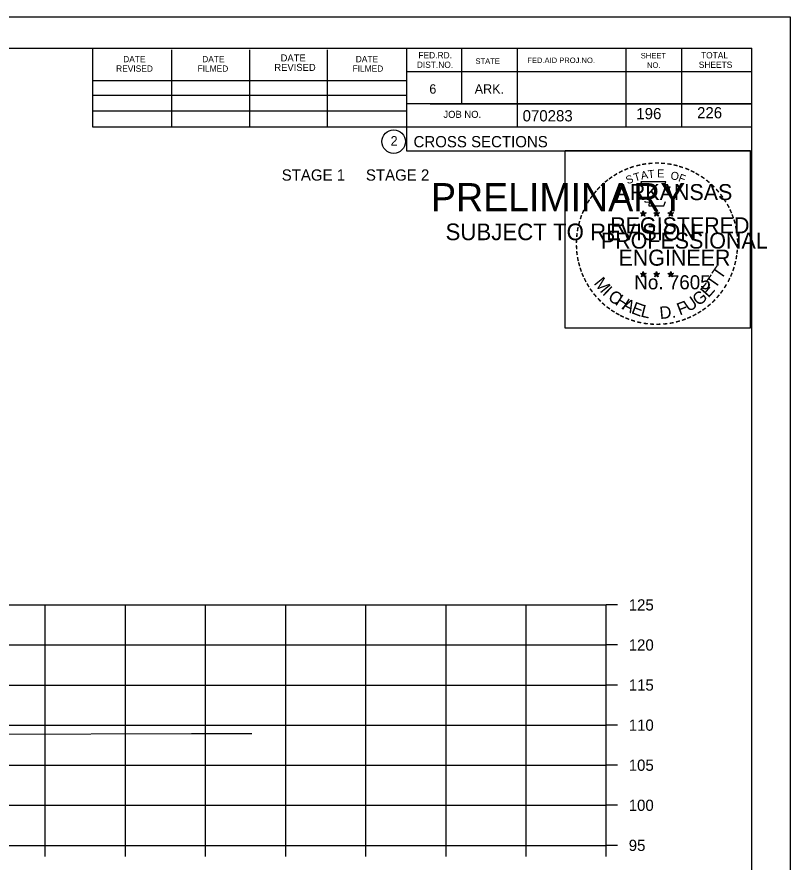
# Model space of a CAD drawing. Extents: x 1175611 to 1176402, y -433344 to -416213.
# Drawn here: x 1175847.4 to 1175943.9, y -422782.1 to -422676.6 of the extents above; entities that cross this region are included whole.
import ezdxf

# ---------------------------------------------------------------- set-up
doc = ezdxf.new("R2010")
doc.units = 0
for name, color, linetype in [('Default', 7, 'Continuous'), ('R_Axis', 7, 'Continuous'), ('R_Axis Annot', 7, 'Continuous'), ('R_Border', 7, 'Continuous'), ('R_Border Notes', 7, 'Continuous'), ('R_Border PE', 7, 'Continuous'), ('R_Border Prem', 7, 'Continuous'), ('R_Exist Surface', 7, 'Continuous'), ('R_Grid', 7, 'Continuous'), ('R_No Plot', 7, 'Continuous')]:
    doc.layers.add(name, color=color, linetype=linetype)

msp = doc.modelspace()

# ---------------------------------------------------------------- linework, layer by layer
at = {"layer": 'R_Axis'}
for p, q in [((1175920.97, -422779.99), (1175920.97, -422749.99)), ((1175922.37, -422749.99), (1175920.97, -422749.99)), ((1175922.37, -422754.99), (1175920.97, -422754.99)), ((1175922.37, -422759.99), (1175920.97, -422759.99)), ((1175922.37, -422764.99), (1175920.97, -422764.99)), ((1175922.37, -422769.99), (1175920.97, -422769.99)), ((1175922.37, -422774.99), (1175920.97, -422774.99)), ((1175640.97, -422779.99), (1175920.97, -422779.99)), ((1175850.97, -422781.39), (1175850.97, -422779.99)), ((1175860.97, -422781.39), (1175860.97, -422779.99)), ((1175870.97, -422781.39), (1175870.97, -422779.99)), ((1175880.97, -422781.39), (1175880.97, -422779.99)), ((1175890.97, -422781.39), (1175890.97, -422779.99)), ((1175900.97, -422781.39), (1175900.97, -422779.99)), ((1175910.97, -422781.39), (1175910.97, -422779.99)), ((1175920.97, -422781.39), (1175920.97, -422779.99)), ((1175922.37, -422779.99), (1175920.97, -422779.99))]:
    msp.add_line(p, q, dxfattribs=at)
at = {"layer": 'R_Border'}
for p, q in [((1175622.97, -422680.53), (1175939.15, -422680.53)), ((1175856.89, -422690.41), (1175856.89, -422680.53)), ((1175896.05, -422680.53), (1175896.05, -422693.33)), ((1175902.89, -422680.53), (1175902.89, -422687.47)), ((1175909.83, -422680.53), (1175909.83, -422690.41)), ((1175923.41, -422680.53), (1175923.41, -422690.41)), ((1175930.35, -422680.53), (1175930.35, -422690.41)), ((1175939.15, -422885.99), (1175939.15, -422680.53)), ((1175866.75, -422690.41), (1175866.75, -422680.73)), ((1175876.51, -422690.41), (1175876.51, -422680.73)), ((1175886.19, -422690.41), (1175886.19, -422680.73)), ((1175939.15, -422683.47), (1175896.05, -422683.47)), ((1175939.15, -422683.45), (1175939.15, -422683.45)), ((1175856.89, -422684.55), (1175896.05, -422684.55)), ((1175856.89, -422686.41), (1175896.05, -422686.41)), ((1175939.15, -422687.47), (1175896.05, -422687.47)), ((1175899.01, -422687.47), (1175939.15, -422687.47)), ((1175856.89, -422690.41), (1175856.89, -422688.35)), ((1175856.89, -422688.35), (1175896.05, -422688.35)), ((1175939.15, -422690.41), (1175856.89, -422690.41)), ((1175896.05, -422693.33), (1175939.15, -422693.33))]:
    msp.add_line(p, q, dxfattribs=at)
msp.add_circle((1175894.44, -422692.19), 1.47, dxfattribs=at)
at = {"layer": 'R_Border PE'}
for p, q in [((1175925.23, -422701.08), (1175925.58, -422701.19)), ((1175925.23, -422701.08), (1175925.49, -422701.13)), ((1175925.23, -422701.08), (1175925.47, -422701.2)), ((1175925.37, -422701.49), (1175925.58, -422701.19)), ((1175925.37, -422701.49), (1175925.49, -422701.25)), ((1175925.37, -422701.49), (1175925.58, -422701.27)), ((1175925.58, -422700.83), (1175925.54, -422701.08)), ((1175925.58, -422701.19), (1175925.58, -422700.83)), ((1175925.58, -422700.83), (1175925.63, -422701.08)), ((1175925.93, -422701.08), (1175925.58, -422701.19)), ((1175925.8, -422701.49), (1175925.58, -422701.19)), ((1175925.8, -422701.49), (1175925.58, -422701.28)), ((1175925.93, -422701.08), (1175925.64, -422701.13)), ((1175925.8, -422701.49), (1175925.66, -422701.2)), ((1175925.93, -422701.08), (1175925.73, -422701.18)), ((1175926.9, -422701.08), (1175927.25, -422701.19)), ((1175926.9, -422701.08), (1175927.16, -422701.13)), ((1175926.9, -422701.08), (1175927.14, -422701.2)), ((1175927.04, -422701.49), (1175927.25, -422701.19)), ((1175927.04, -422701.49), (1175927.16, -422701.25)), ((1175927.04, -422701.49), (1175927.25, -422701.27)), ((1175927.25, -422700.83), (1175927.21, -422701.08)), ((1175927.25, -422701.19), (1175927.25, -422700.83)), ((1175927.25, -422700.83), (1175927.3, -422701.08)), ((1175927.6, -422701.08), (1175927.25, -422701.19)), ((1175927.47, -422701.49), (1175927.25, -422701.19)), ((1175927.47, -422701.49), (1175927.25, -422701.28)), ((1175927.6, -422701.08), (1175927.31, -422701.13)), ((1175927.47, -422701.49), (1175927.33, -422701.2)), ((1175927.6, -422701.08), (1175927.4, -422701.18)), ((1175928.67, -422701.09), (1175929.02, -422701.2)), ((1175928.67, -422701.09), (1175928.92, -422701.14)), ((1175928.67, -422701.09), (1175928.91, -422701.22)), ((1175928.8, -422701.5), (1175929.02, -422701.2)), ((1175928.8, -422701.5), (1175928.93, -422701.26)), ((1175928.8, -422701.5), (1175929.02, -422701.28)), ((1175929.02, -422700.84), (1175928.98, -422701.09)), ((1175929.02, -422701.2), (1175929.02, -422700.84)), ((1175929.02, -422700.84), (1175929.07, -422701.09)), ((1175929.36, -422701.09), (1175929.02, -422701.2)), ((1175929.23, -422701.5), (1175929.02, -422701.2)), ((1175929.23, -422701.5), (1175929.02, -422701.29)), ((1175929.36, -422701.09), (1175929.08, -422701.14)), ((1175929.23, -422701.5), (1175929.09, -422701.21)), ((1175929.36, -422701.09), (1175929.16, -422701.2)), ((1175925.23, -422708.65), (1175925.58, -422708.77)), ((1175925.23, -422708.65), (1175925.48, -422708.7)), ((1175925.23, -422708.65), (1175925.47, -422708.78)), ((1175925.36, -422709.06), (1175925.58, -422708.77)), ((1175925.36, -422709.06), (1175925.49, -422708.82)), ((1175925.36, -422709.06), (1175925.58, -422708.85)), ((1175925.58, -422708.4), (1175925.54, -422708.65)), ((1175925.58, -422708.77), (1175925.58, -422708.4)), ((1175925.58, -422708.4), (1175925.63, -422708.65)), ((1175925.93, -422708.65), (1175925.58, -422708.77)), ((1175925.79, -422709.06), (1175925.58, -422708.77)), ((1175925.79, -422709.06), (1175925.58, -422708.85)), ((1175925.93, -422708.65), (1175925.64, -422708.7)), ((1175925.79, -422709.06), (1175925.66, -422708.77)), ((1175925.93, -422708.65), (1175925.72, -422708.76)), ((1175926.9, -422708.65), (1175927.25, -422708.77)), ((1175926.9, -422708.65), (1175927.15, -422708.7)), ((1175926.9, -422708.65), (1175927.14, -422708.78)), ((1175927.03, -422709.06), (1175927.25, -422708.77)), ((1175927.03, -422709.06), (1175927.16, -422708.82)), ((1175927.03, -422709.06), (1175927.25, -422708.85)), ((1175927.25, -422708.4), (1175927.21, -422708.65)), ((1175927.25, -422708.77), (1175927.25, -422708.4)), ((1175927.25, -422708.4), (1175927.3, -422708.65)), ((1175927.6, -422708.65), (1175927.25, -422708.77)), ((1175927.46, -422709.06), (1175927.25, -422708.77)), ((1175927.46, -422709.06), (1175927.25, -422708.85)), ((1175927.6, -422708.65), (1175927.31, -422708.7)), ((1175927.46, -422709.06), (1175927.32, -422708.77)), ((1175927.6, -422708.65), (1175927.39, -422708.76)), ((1175928.67, -422708.66), (1175929.02, -422708.78)), ((1175928.67, -422708.66), (1175928.92, -422708.71)), ((1175928.67, -422708.66), (1175928.9, -422708.79)), ((1175928.8, -422709.07), (1175929.02, -422708.78)), ((1175928.8, -422709.07), (1175928.93, -422708.83)), ((1175928.8, -422709.07), (1175929.01, -422708.86)), ((1175929.02, -422708.41), (1175928.97, -422708.66)), ((1175929.23, -422709.07), (1175929.01, -422708.86)), ((1175929.02, -422708.78), (1175929.02, -422708.41)), ((1175929.02, -422708.41), (1175929.06, -422708.66)), ((1175929.36, -422708.66), (1175929.02, -422708.78)), ((1175929.23, -422709.07), (1175929.02, -422708.78)), ((1175929.36, -422708.66), (1175929.08, -422708.71)), ((1175929.23, -422709.07), (1175929.09, -422708.78)), ((1175929.36, -422708.66), (1175929.16, -422708.77))]:
    msp.add_line(p, q, dxfattribs=at)
for points in [[(1175925.28, -422697.2), (1175925.54, -422698.03)], [(1175928.79, -422698.13), (1175928.93, -422697.84), (1175928.24, -422697.87), (1175928.39, -422697.2), (1175925.28, -422697.2)], [(1175925.77, -422699.63), (1175925.77, -422699.71), (1175926.33, -422699.73), (1175926.28, -422700.21), (1175928.15, -422700.21), (1175928.35, -422699.67)], [(1175925.58, -422700.83), (1175925.8, -422701.49), (1175925.23, -422701.08), (1175925.93, -422701.08), (1175925.37, -422701.49), (1175925.58, -422700.83)], [(1175927.25, -422700.83), (1175927.47, -422701.49), (1175926.9, -422701.08), (1175927.6, -422701.08), (1175927.04, -422701.49), (1175927.25, -422700.83)], [(1175929.02, -422700.84), (1175929.23, -422701.5), (1175928.67, -422701.09), (1175929.36, -422701.09), (1175928.8, -422701.5), (1175929.02, -422700.84)], [(1175925.58, -422708.4), (1175925.79, -422709.06), (1175925.23, -422708.65), (1175925.93, -422708.65), (1175925.36, -422709.06), (1175925.58, -422708.4)], [(1175927.25, -422708.4), (1175927.46, -422709.06), (1175926.9, -422708.65), (1175927.6, -422708.65), (1175927.03, -422709.06), (1175927.25, -422708.4)], [(1175929.02, -422708.41), (1175929.23, -422709.07), (1175928.67, -422708.66), (1175929.36, -422708.66), (1175928.8, -422709.07), (1175929.02, -422708.41)]]:
    msp.add_lwpolyline(points, dxfattribs=at)
for centre, radius in [((1175925.58, -422701.19), 0.172), ((1175925.58, -422701.19), 0.145), ((1175925.58, -422701.19), 0.116), ((1175925.58, -422701.19), 0.0991), ((1175925.58, -422701.19), 0.0747), ((1175925.58, -422701.19), 0.0495), ((1175925.58, -422701.19), 0.0296), ((1175927.25, -422701.19), 0.172), ((1175927.25, -422701.19), 0.145), ((1175927.25, -422701.19), 0.116), ((1175927.25, -422701.19), 0.0991), ((1175927.25, -422701.19), 0.0747), ((1175927.25, -422701.19), 0.0495), ((1175927.25, -422701.19), 0.0296), ((1175929.02, -422701.21), 0.172), ((1175929.02, -422701.21), 0.145), ((1175929.02, -422701.21), 0.116), ((1175929.02, -422701.21), 0.0991), ((1175929.02, -422701.21), 0.0747), ((1175929.02, -422701.21), 0.0495), ((1175929.02, -422701.21), 0.0296), ((1175925.58, -422708.77), 0.172), ((1175925.58, -422708.77), 0.145), ((1175925.58, -422708.77), 0.116), ((1175925.58, -422708.77), 0.0991), ((1175925.58, -422708.77), 0.0747), ((1175925.58, -422708.77), 0.0495), ((1175925.58, -422708.77), 0.0296), ((1175927.25, -422708.77), 0.172), ((1175927.25, -422708.77), 0.145), ((1175927.25, -422708.77), 0.116), ((1175927.25, -422708.77), 0.0991), ((1175927.25, -422708.77), 0.0747), ((1175927.25, -422708.77), 0.0495), ((1175927.25, -422708.77), 0.0296), ((1175929.01, -422708.78), 0.172), ((1175929.01, -422708.78), 0.145), ((1175929.01, -422708.78), 0.116), ((1175929.01, -422708.78), 0.0991), ((1175929.01, -422708.78), 0.0747), ((1175929.01, -422708.78), 0.0495), ((1175929.01, -422708.78), 0.0296)]:
    msp.add_circle(centre, radius, dxfattribs=at)
at = {"layer": 'R_Exist Surface'}
msp.add_lwpolyline([(1175844.1, -422766.1), (1175869.22, -422766.04), (1175876.52, -422766.04), (1175876.76, -422766.04)], dxfattribs=at)
at = {"layer": 'R_Grid'}
for p, q in [((1175640.97, -422749.99), (1175920.97, -422749.99)), ((1175850.97, -422779.99), (1175850.97, -422749.99)), ((1175860.97, -422779.99), (1175860.97, -422749.99)), ((1175870.97, -422779.99), (1175870.97, -422749.99)), ((1175880.97, -422779.99), (1175880.97, -422749.99)), ((1175890.97, -422779.99), (1175890.97, -422749.99)), ((1175900.97, -422779.99), (1175900.97, -422749.99)), ((1175910.97, -422779.99), (1175910.97, -422749.99)), ((1175920.97, -422779.99), (1175920.97, -422749.99)), ((1175640.97, -422754.99), (1175920.97, -422754.99)), ((1175640.97, -422759.99), (1175920.97, -422759.99)), ((1175640.97, -422764.99), (1175920.97, -422764.99)), ((1175640.97, -422769.99), (1175920.97, -422769.99)), ((1175640.97, -422774.99), (1175920.97, -422774.99)), ((1175640.97, -422779.99), (1175920.97, -422779.99))]:
    msp.add_line(p, q, dxfattribs=at)
at = {"layer": 'R_No Plot'}
msp.add_line((1175610.57, -422676.63), (1175943.91, -422676.63), dxfattribs=at)
for points in [[(1175610.57, -422676.63), (1175943.91, -422676.63), (1175943.91, -422889.97), (1175610.57, -422889.97)], [(1175915.82, -422693.3), (1175938.92, -422693.3), (1175938.92, -422715.45), (1175915.82, -422715.45)]]:
    msp.add_lwpolyline(points, close=True, dxfattribs=at)

# ---------------------------------------------------------------- texts
at = {"layer": 'Default'}
msp.add_text('STAGE 1     STAGE 2', height=1.4, dxfattribs=at).set_placement((1175880.47, -422697.06))
at = {"layer": 'R_Axis Annot'}
for s, p in [('125', (1175923.77, -422750.69)), ('120', (1175923.77, -422755.69)), ('115', (1175923.77, -422760.69)), ('110', (1175923.77, -422765.69)), ('105', (1175923.77, -422770.69)), ('100', (1175923.77, -422775.69)), ('95', (1175923.77, -422780.69))]:
    msp.add_text(s, height=1.4, dxfattribs=at).set_placement(p)
at = {"layer": 'R_Border'}
for s, height, p in [('DATE', 0.782, (1175860.69, -422682.29)), ('DATE', 0.782, (1175870.55, -422682.29)), ('DATE', 0.879, (1175880.33, -422682.19)), ('DATE', 0.782, (1175889.71, -422682.29)), ('FED.RD.', 0.782, (1175897.53, -422681.81)), ('SHEET', 0.684, (1175925.27, -422681.81)), ('TOTAL', 0.782, (1175932.79, -422681.81)), ('REVISED', 0.879, (1175879.55, -422683.37)), ('DIST.NO.', 0.782, (1175897.33, -422682.99)), ('STATE', 0.684, (1175904.65, -422682.49)), ('FED.AID PROJ.NO.', 0.684, (1175911.11, -422682.39)), ('NO.', 0.684, (1175926.05, -422682.99)), ('SHEETS', 0.782, (1175932.51, -422682.99)), ('REVISED', 0.782, (1175859.81, -422683.47)), ('FILMED', 0.782, (1175869.97, -422683.47)), ('FILMED', 0.782, (1175889.31, -422683.47)), ('6', 1.17, (1175898.89, -422686.21)), ('ARK.', 1.172, (1175904.55, -422686.21)), ('JOB NO.', 0.879, (1175900.65, -422689.23)), ('070283', 1.4, (1175910.53, -422689.67)), ('2', 1.17, (1175894.06, -422692.68)), ('CROSS SECTIONS', 1.4, (1175896.92, -422692.9))]:
    msp.add_text(s, height=height, rotation=360, dxfattribs=at).set_placement(p)
at = {"layer": 'R_Border Notes'}
for s, p in [('226', (1175932.3, -422689.29)), ('196', (1175924.72, -422689.4))]:
    msp.add_text(s, height=1.4, dxfattribs=at).set_placement(p)
at = {"layer": 'R_Border PE'}
for s, height, rotation, p in [('-', 1.6, 19.1761, (1175924.02, -422696.08)), ('-', 1.6, 13.6301, (1175924.77, -422695.84)), ('-', 1.6, 10.2193, (1175925.45, -422695.67)), ('-', 1.6, 5.8968, (1175926.18, -422695.56)), ('-', 1.6, 0.1862, (1175926.95, -422695.49)), ('-', 1.6, 357.743, (1175927.67, -422695.5)), ('-', 1.6, 352.1617, (1175928.42, -422695.56)), ('-', 1.6, 347.2049, (1175929.14, -422695.67)), ('-', 1.6, 342.3362, (1175929.77, -422695.83)), ('-', 1.6, 34.0636, (1175922.16, -422697.03)), ('-', 1.6, 28.7918, (1175922.76, -422696.66)), ('-', 1.6, 24.3072, (1175923.39, -422696.35)), ('S', 1, 21.594, (1175923.63, -422697.53)), ('T', 1, 16.4036, (1175924.54, -422697.19)), ('A', 1, 11.2132, (1175925.37, -422696.94)), ('T', 1, 6.0228, (1175926.22, -422696.78)), ('E', 1, 0.8323, (1175927.32, -422696.67)), ('O', 1, 350.4515, (1175928.93, -422696.88)), ('F', 1, 340.0707, (1175929.88, -422697.11)), ('-', 1.6, 337.8551, (1175930.51, -422696.05)), ('-', 1.6, 334.1211, (1175931.14, -422696.32)), ('-', 1.6, 329.6409, (1175931.72, -422696.61)), ('-', 1.6, 42.9622, (1175920.67, -422698.22)), ('-', 1.6, 38.9507, (1175921.1, -422697.81)), ('-', 1.6, 36.2317, (1175921.58, -422697.43)), ('-', 1.6, 325.8627, (1175932.36, -422696.97)), ('-', 1.6, 320.5297, (1175932.97, -422697.39)), ('-', 1.6, 50.6142, (1175919.82, -422699.19)), ('-', 1.6, 48.423, (1175920.22, -422698.7)), ('ARKANSAS', 2, 360, (1175922.13, -422699.49)), ('-', 1.6, 315.5786, (1175933.57, -422697.88)), ('-', 1.6, 309.8797, (1175934.14, -422698.43)), ('-', 1.6, 58.0706, (1175919.08, -422700.28)), ('-', 1.6, 54.2325, (1175919.41, -422699.75)), ('-', 1.6, 306.6522, (1175934.66, -422699.03)), ('-', 1.4, 303.6753, (1175935.15, -422699.6)), ('-', 1.6, 62.8713, (1175918.77, -422700.89)), ('-', 1.6, 299.6684, (1175935.47, -422700.21)), ('-', 1.6, 72.3945, (1175918.29, -422702.14)), ('-', 1.6, 67.7743, (1175918.51, -422701.51)), ('REGISTERED', 2, 360, (1175921.45, -422703.64)), ('DWB', 0.01, 360, (1175925.57, -422701.2)), ('DWB', 0.01, 360, (1175927.24, -422701.2)), ('DWB', 0.01, 360, (1175929, -422701.21)), ('-', 1.6, 294.6628, (1175935.79, -422700.82)), ('-', 1.6, 290.5728, (1175936.05, -422701.4)), ('-', 1.6, 75.461, (1175918.09, -422702.85)), ('-', 1.6, 285.1233, (1175936.28, -422701.98)), ('-', 1.6, 280.5493, (1175936.48, -422702.72)), ('-', 1.6, 85.1863, (1175917.89, -422704.25)), ('-', 1.6, 81.2013, (1175917.96, -422703.56)), ('PROFESSIONAL', 2, 360, (1175920.3, -422705.54)), ('-', 1.6, 276.5962, (1175936.65, -422703.49)), ('-', 1.6, 89.0622, (1175917.86, -422704.95)), ('-', 1.6, 274.3301, (1175936.71, -422704.21)), ('-', 1.6, 94.1959, (1175917.9, -422705.68)), ('-', 1.6, 98.9479, (1175917.97, -422706.35)), ('ENGINEER', 2, 360, (1175922.49, -422707.67)), ('-', 1.6, 263.5172, (1175936.72, -422705.51)), ('-', 1.6, 269.9407, (1175936.74, -422704.84)), ('-', 1.6, 101.7149, (1175918.1, -422707.08)), ('-', 1.6, 260.9953, (1175936.65, -422706.16)), ('-', 1.6, 105.4578, (1175918.27, -422707.67)), ('-', 1.6, 109.0874, (1175918.48, -422708.31)), ('T', 1.54, 55.055, (1175935.3, -422709.5)), ('-', 1.6, 252.8681, (1175936.36, -422707.56)), ('-', 1.6, 255.7626, (1175936.54, -422706.84)), ('-', 1.6, 114.0643, (1175918.73, -422708.9)), ('No. 7605', 1.757, 360, (1175924.46, -422710.62)), ('DWB', 0.01, 360, (1175925.56, -422708.77)), ('DWB', 0.01, 360, (1175927.23, -422708.77)), ('DWB', 0.01, 360, (1175929, -422708.78)), ('T', 1.54, 55.055, (1175934.57, -422710.62)), ('-', 1.6, 247.8887, (1175936.14, -422708.23)), ('-', 1.6, 115.7289, (1175919.04, -422709.52)), ('-', 1.6, 120.4471, (1175919.4, -422710.11)), ('M', 1.54, 308.9175, (1175919.35, -422709.88)), ('E', 1.54, 48.7313, (1175933.72, -422711.75)), ('-', 1.6, 239.0712, (1175935.48, -422709.61)), ('-', 1.6, 244.6197, (1175935.87, -422708.86)), ('-', 1.6, 125.8934, (1175919.8, -422710.67)), ('-', 1.6, 130.7181, (1175920.26, -422711.22)), ('I', 1.54, 316.4636, (1175920.39, -422711.2)), ('C', 1.54, 324.0197, (1175921.06, -422711.82)), ('G', 1.54, 38.2173, (1175932.47, -422712.77)), ('-', 1.6, 233.8452, (1175935.08, -422710.27)), ('-', 1.6, 134.2238, (1175920.78, -422711.76)), ('H', 1.54, 327.5342, (1175921.97, -422712.47)), ('A', 1.54, 332.5513, (1175922.83, -422713.01)), ('E', 1.54, 339.2068, (1175923.99, -422713.57)), ('F', 1.54, 20.8202, (1175930.13, -422713.9)), ('U', 1.54, 34.4052, (1175931.27, -422713.5)), ('-', 1.6, 225.7653, (1175934.17, -422711.4)), ('-', 1.6, 231.2538, (1175934.65, -422710.83)), ('-', 1.6, 138.9338, (1175921.3, -422712.23)), ('-', 1.6, 144.6463, (1175921.86, -422712.63)), ('-', 1.6, 148.0898, (1175922.42, -422713)), ('L', 1.54, 346.2929, (1175925.18, -422714)), ('D.', 1.54, 5.2602, (1175927.68, -422714.33)), ('-', 1.6, 215.7363, (1175933.1, -422712.38)), ('-', 1.6, 221.0851, (1175933.65, -422711.91)), ('-', 1.6, 151.5704, (1175923, -422713.33)), ('-', 1.6, 154.6002, (1175923.52, -422713.58)), ('-', 1.6, 158.5612, (1175924.15, -422713.83)), ('-', 1.6, 200.7184, (1175930.76, -422713.7)), ('-', 1.6, 204.2516, (1175931.38, -422713.43)), ('-', 1.6, 207.3568, (1175932.01, -422713.11)), ('-', 1.6, 212.2491, (1175932.56, -422712.76)), ('-', 1.6, 162.7983, (1175924.83, -422714.04)), ('-', 1.6, 167.5555, (1175925.55, -422714.21)), ('-', 1.6, 173.1155, (1175926.32, -422714.32)), ('-', 1.6, 176.5183, (1175927.07, -422714.37)), ('-', 1.6, 181.5918, (1175927.81, -422714.35)), ('-', 1.6, 185.8167, (1175928.62, -422714.28)), ('-', 1.6, 191.2858, (1175929.36, -422714.14)), ('-', 1.6, 195.4743, (1175930.09, -422713.94))]:
    msp.add_text(s, height=height, rotation=rotation, dxfattribs=at).set_placement(p)
at = {"layer": 'R_Border Prem'}
for s, height, p in [('PRELIMINARY', 3.5, (1175899.1, -422700.87)), ('DWB', 0.01, (1175899.85, -422699.02)), ('SUBJECT TO REVISION', 2.0751, (1175900.91, -422704.49))]:
    msp.add_text(s, height=height, rotation=360, dxfattribs=at).set_placement(p)

doc.saveas('drawing.dxf')
